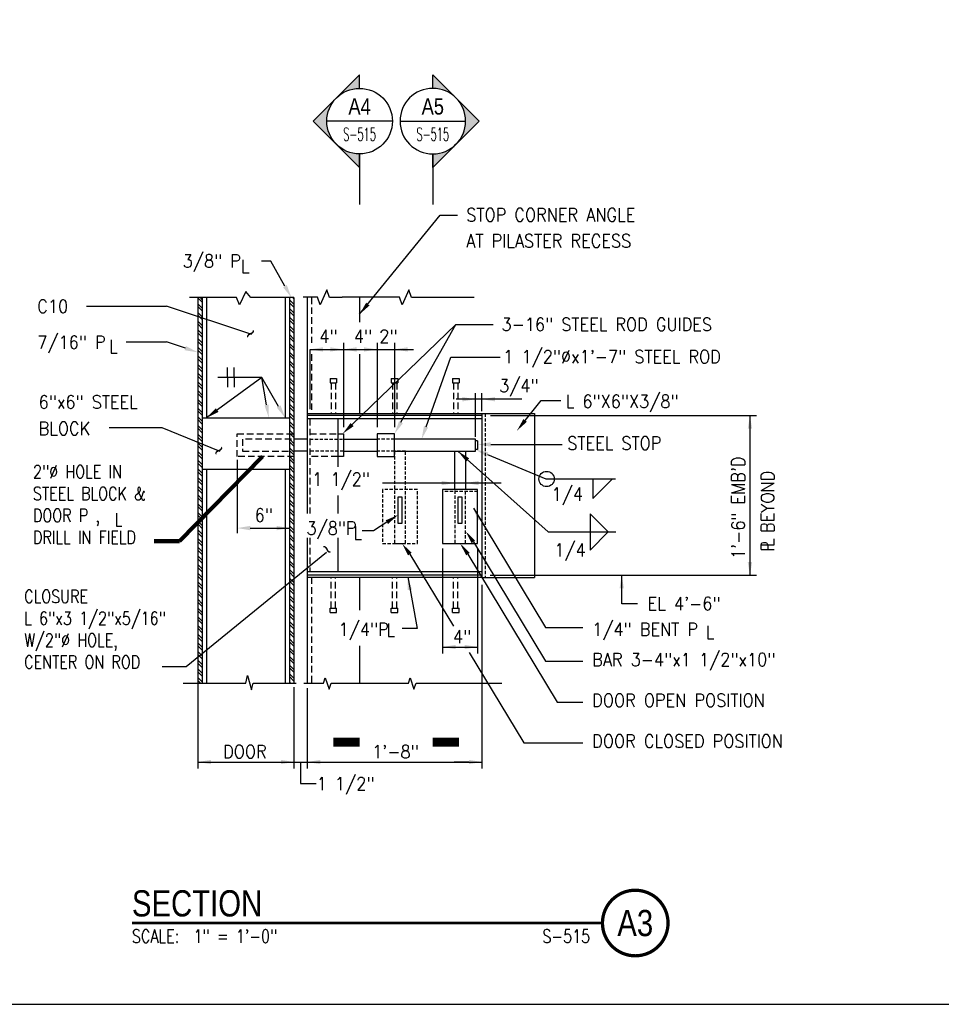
# Model space of a CAD drawing. Header units: inches. Extents: x -9715 to 32893, y -15613 to -1138.
# Tile 309 of 380: x 12395 to 12500, y -9098 to -8986. Entities that reach past the tile are written whole.
import ezdxf
from ezdxf.enums import TextEntityAlignment as Align

# ---------------------------------------------------------------- set-up
doc = ezdxf.new("R2010")
doc.units = ezdxf.units.IN
doc.header["$MEASUREMENT"] = 0
doc.linetypes.add('HIDDEN', pattern=[0.375, 0.25, -0.125])
doc.linetypes.add('HIDDEN2', pattern=[0.1875, 0.125, -0.0625])
doc.layers.get('0').update_dxf_attribs({"color": 252})
doc.layers.get('DEFPOINTS').update_dxf_attribs({"color": 11})
for name, color, linetype in [('A-ANNO-TITL', 2, 'Continuous'), ('A-Sect-Iden', 2, 'Continuous'), ('S-ANNO-SYMB', 2, 'Continuous'), ('S-ANNO-TEXT', 2, 'Continuous'), ('S2', 7, 'Continuous'), ('S3', 4, 'Continuous'), ('S5', 1, 'Continuous'), ('S6', 1, 'Continuous'), ('S7', 2, 'Continuous')]:
    doc.layers.add(name, color=color, linetype=linetype)
doc.styles.add('125', font='romans.shx', dxfattribs={"width": 0.8, "height": 2})
doc.styles.add('DIM', font='ROMANS.shx', dxfattribs={"width": 0.8})
doc.styles.add('ROMANS', font='ROMANS.shx', dxfattribs={"width": 0.8})
doc.styles.get("Standard").update_dxf_attribs({"font": 'romans.shx', "width": 0.8})
doc.styles.add('SX-FRAC', font='SX-FRAC.shx', dxfattribs={"width": 0.9, "height": 14})
doc.styles.add('TEXT', font='romans.shx', dxfattribs={"width": 0.8, "height": 16})
doc.styles.add('Title', font='swiss.ttf', dxfattribs={"width": 0.8})
doc.styles.add('TITTEXTL', font='swiss.ttf', dxfattribs={"width": 0.8})
doc.dimstyles.get("Standard").update_dxf_attribs({"dimtxt": 0.18, "dimasz": 0.18, "dimexe": 0.18, "dimexo": 0.0625, "dimgap": 0.09, "dimtad": 0, "dimtih": 1, "dimtoh": 1, "dimdec": 4, "dimzin": 0, "dimdsep": 46, "dimtxsty": 'Standard', "dimcen": 0.09, "dimadec": 0, "dimazin": 0, "dimtfac": 1, "dimtdec": 4, "dimtofl": 0, "dimtmove": 0, "dimatfit": 3, "dimfxl": 1, "dimtolj": 1, "dimtzin": 0, "dimarcsym": 0})

# ---------------------------------------------------------------- blocks, each defined once
blk = doc.blocks.new('*X475')
at = {"color": 0}
for p, q in [((1049.85, 1941.21), (1045.85, 1945.21)), ((1049.85, 1935.9), (1045.85, 1939.9)), ((1049.85, 1933.25), (1045.85, 1937.25)), ((1049.85, 1943.86), (1048.22, 1945.49)), ((1133.85, 1939.41), (1129.85, 1943.41)), ((1133.85, 1936.76), (1129.85, 1940.76)), ((1133.85, 1944.71), (1133.08, 1945.49)), ((1049.85, 1927.95), (1045.85, 1931.95)), ((1047.64, 1927.51), (1045.85, 1929.3)), ((1133.85, 1931.45), (1129.85, 1935.45)), ((1133.85, 1928.8), (1129.85, 1932.8)), ((1049.85, 1919.99), (1045.85, 1923.99)), ((1049.85, 1917.34), (1045.85, 1921.34)), ((1049.85, 1925.3), (1047.64, 1927.51)), ((1133.85, 1923.5), (1129.85, 1927.5)), ((1133.85, 1920.85), (1129.85, 1924.85)), ((1133.85, 1915.54), (1129.85, 1919.54)), ((1049.85, 1912.04), (1045.85, 1916.04)), ((1049.85, 1909.39), (1045.85, 1913.39)), ((1133.85, 1912.89), (1129.85, 1916.89)), ((1133.85, 1907.59), (1129.85, 1911.59)), ((1049.85, 1904.08), (1045.85, 1908.08)), ((1049.85, 1901.43), (1045.85, 1905.43)), ((1133.85, 1904.94), (1129.85, 1908.94)), ((1133.85, 1899.63), (1129.85, 1903.63)), ((1133.85, 1896.98), (1129.85, 1900.98)), ((1049.85, 1896.13), (1045.85, 1900.13)), ((1049.85, 1893.48), (1045.85, 1897.48)), ((1049.85, 1888.17), (1045.85, 1892.17)), ((1133.85, 1891.68), (1129.85, 1895.68)), ((1133.85, 1889.03), (1129.85, 1893.03)), ((1049.85, 1885.52), (1045.85, 1889.52)), ((1049.85, 1880.22), (1045.85, 1884.22)), ((1133.85, 1883.72), (1129.85, 1887.72)), ((1133.85, 1881.07), (1129.85, 1885.07)), ((1049.85, 1877.57), (1045.85, 1881.57)), ((1049.85, 1872.26), (1045.85, 1876.26)), ((1133.85, 1875.77), (1129.85, 1879.77)), ((1133.85, 1873.12), (1129.85, 1877.12)), ((1049.85, 1869.61), (1045.85, 1873.61)), ((1049.85, 1864.31), (1045.85, 1868.31)), ((1049.85, 1861.66), (1045.85, 1865.66)), ((1133.85, 1867.81), (1129.85, 1871.81)), ((1133.85, 1865.16), (1129.85, 1869.16)), ((1049.85, 1856.35), (1045.85, 1860.35)), ((1049.85, 1853.7), (1045.85, 1857.7)), ((1133.85, 1859.86), (1129.85, 1863.86)), ((1133.85, 1857.21), (1129.85, 1861.21)), ((1133.85, 1851.9), (1129.85, 1855.9)), ((1049.85, 1848.4), (1045.85, 1852.4)), ((1049.85, 1845.75), (1045.85, 1849.75)), ((1133.85, 1849.25), (1129.85, 1853.25)), ((1133.85, 1843.95), (1129.85, 1847.95)), ((1049.85, 1840.45), (1045.85, 1844.45)), ((1049.85, 1837.79), (1045.85, 1841.79)), ((1133.85, 1841.3), (1129.85, 1845.3)), ((1133.85, 1835.99), (1129.85, 1839.99)), ((1049.85, 1832.49), (1045.85, 1836.49)), ((1049.85, 1829.84), (1045.85, 1833.84)), ((1133.85, 1833.34), (1129.85, 1837.34)), ((1133.85, 1828.04), (1129.85, 1832.04)), ((1133.85, 1825.39), (1129.85, 1829.39)), ((1049.85, 1824.54), (1045.85, 1828.54)), ((1049.85, 1821.88), (1045.85, 1825.88)), ((1049.85, 1816.58), (1045.85, 1820.58)), ((1132.95, 1820.99), (1129.85, 1824.08)), ((1130.3, 1820.99), (1129.85, 1821.43)), ((1133.85, 1817.43), (1130.3, 1820.99)), ((1133.85, 1820.08), (1132.95, 1820.99)), ((1049.85, 1813.93), (1045.85, 1817.93)), ((1048.29, 1810.19), (1045.85, 1812.63)), ((1133.85, 1812.13), (1129.85, 1816.13)), ((1133.85, 1809.48), (1129.85, 1813.48)), ((1045.91, 1809.92), (1045.85, 1809.97)), ((1049.85, 1800.67), (1045.85, 1804.67)), ((1049.85, 1798.02), (1045.85, 1802.02)), ((1049.85, 1805.97), (1045.91, 1809.92)), ((1049.85, 1808.63), (1048.29, 1810.19)), ((1133.85, 1804.17), (1129.85, 1808.17)), ((1133.85, 1801.52), (1129.85, 1805.52)), ((1049.85, 1792.72), (1045.85, 1796.72)), ((1049.85, 1790.06), (1045.85, 1794.06)), ((1130.08, 1799.99), (1129.85, 1800.22)), ((1133.85, 1793.57), (1129.85, 1797.57)), ((1133.85, 1796.22), (1130.08, 1799.99)), ((1049.85, 1784.76), (1045.85, 1788.76)), ((1049.85, 1782.11), (1045.85, 1786.11)), ((1133.85, 1788.26), (1129.85, 1792.26)), ((1133.85, 1785.61), (1129.85, 1789.61)), ((1133.85, 1780.31), (1129.85, 1784.31)), ((1049.85, 1776.81), (1045.85, 1780.81)), ((1049.85, 1774.15), (1045.85, 1778.15)), ((1133.85, 1777.66), (1129.85, 1781.66)), ((1133.85, 1772.35), (1129.85, 1776.35)), ((1049.85, 1768.85), (1045.85, 1772.85)), ((1049.85, 1766.2), (1045.85, 1770.2)), ((1133.85, 1769.7), (1129.85, 1773.7)), ((1133.85, 1764.4), (1129.85, 1768.4)), ((1133.85, 1761.75), (1129.85, 1765.75)), ((1049.85, 1760.9), (1045.85, 1764.9)), ((1049.85, 1758.24), (1045.85, 1762.24)), ((1049.85, 1752.94), (1045.85, 1756.94)), ((1133.85, 1756.45), (1129.85, 1760.45)), ((1133.85, 1753.79), (1129.85, 1757.79)), ((1049.85, 1750.29), (1045.85, 1754.29)), ((1049.85, 1744.99), (1045.85, 1748.99)), ((1133.85, 1748.49), (1129.85, 1752.49)), ((1133.85, 1745.84), (1129.85, 1749.84)), ((1049.85, 1742.33), (1045.85, 1746.33)), ((1049.85, 1737.03), (1045.85, 1741.03)), ((1133.85, 1740.54), (1129.85, 1744.54)), ((1133.85, 1737.88), (1129.85, 1741.88)), ((1049.85, 1734.38), (1045.85, 1738.38)), ((1049.85, 1729.08), (1045.85, 1733.08)), ((1049.85, 1726.42), (1045.85, 1730.42)), ((1133.85, 1732.58), (1129.85, 1736.58)), ((1133.85, 1729.93), (1129.85, 1733.93)), ((1049.85, 1721.12), (1045.85, 1725.12)), ((1049.85, 1718.47), (1045.85, 1722.47)), ((1133.85, 1724.63), (1129.85, 1728.63)), ((1133.85, 1721.97), (1129.85, 1725.97)), ((1133.85, 1716.67), (1129.85, 1720.67)), ((1049.85, 1713.17), (1045.85, 1717.17)), ((1049.85, 1710.51), (1045.85, 1714.51)), ((1133.85, 1714.02), (1129.85, 1718.02)), ((1133.85, 1708.72), (1129.85, 1712.72)), ((1049.85, 1705.21), (1045.85, 1709.21)), ((1049.85, 1702.56), (1045.85, 1706.56)), ((1133.85, 1706.06), (1129.85, 1710.06)), ((1133.85, 1700.76), (1129.85, 1704.76)), ((1049.85, 1697.26), (1045.85, 1701.26)), ((1049.85, 1694.6), (1045.85, 1698.6)), ((1133.85, 1698.11), (1129.85, 1702.11)), ((1133.85, 1692.81), (1129.85, 1696.81)), ((1133.85, 1690.15), (1129.85, 1694.15)), ((1049.85, 1689.3), (1045.85, 1693.3)), ((1049.85, 1686.65), (1045.85, 1690.65)), ((1049.85, 1681.35), (1045.85, 1685.35)), ((1133.85, 1684.85), (1129.85, 1688.85)), ((1133.85, 1682.2), (1129.85, 1686.2)), ((1049.85, 1678.69), (1045.85, 1682.69)), ((1049.85, 1673.39), (1045.85, 1677.39)), ((1133.85, 1676.9), (1129.85, 1680.9)), ((1133.85, 1674.24), (1129.85, 1678.24)), ((1049.85, 1670.74), (1045.85, 1674.74)), ((1049.85, 1665.44), (1045.85, 1669.44)), ((1049.85, 1662.78), (1045.85, 1666.78)), ((1133.85, 1668.94), (1129.85, 1672.94)), ((1133.85, 1666.29), (1129.85, 1670.29)), ((1049.85, 1657.48), (1045.85, 1661.48)), ((1049.85, 1654.83), (1045.85, 1658.83)), ((1133.85, 1660.99), (1129.85, 1664.99)), ((1133.85, 1658.33), (1129.85, 1662.33)), ((1049.85, 1649.53), (1045.85, 1653.53)), ((1049.85, 1646.87), (1045.85, 1650.87)), ((1133.85, 1653.03), (1129.85, 1657.03)), ((1133.85, 1650.38), (1129.85, 1654.38)), ((1133.85, 1645.08), (1129.85, 1649.08)), ((1049.85, 1641.57), (1045.85, 1645.57)), ((1049.85, 1638.92), (1045.85, 1642.92)), ((1133.85, 1642.42), (1129.85, 1646.42)), ((1133.85, 1637.12), (1129.85, 1641.12)), ((1049.85, 1633.62), (1045.85, 1637.62)), ((1049.85, 1630.96), (1045.85, 1634.96)), ((1133.85, 1634.47), (1129.85, 1638.47)), ((1133.85, 1629.17), (1129.85, 1633.17)), ((1133.85, 1626.51), (1129.85, 1630.51)), ((1049.85, 1625.66), (1045.85, 1629.66)), ((1049.85, 1623.01), (1045.85, 1627.01)), ((1049.85, 1617.71), (1045.85, 1621.71)), ((1133.85, 1621.21), (1129.85, 1625.21)), ((1133.85, 1618.56), (1129.85, 1622.56)), ((1049.85, 1615.05), (1045.85, 1619.05)), ((1049.85, 1609.75), (1045.85, 1613.75)), ((1133.85, 1613.26), (1129.85, 1617.26)), ((1133.85, 1610.6), (1129.85, 1614.6)), ((1049.85, 1607.1), (1045.85, 1611.1)), ((1049.85, 1601.8), (1045.85, 1605.8)), ((1133.85, 1605.3), (1129.85, 1609.3)), ((1133.85, 1602.65), (1129.85, 1606.65)), ((1049.85, 1599.14), (1045.85, 1603.14)), ((1049.85, 1593.84), (1045.85, 1597.84)), ((1048.44, 1592.6), (1045.85, 1595.19)), ((1133.85, 1597.35), (1129.85, 1601.35)), ((1133.85, 1594.69), (1129.85, 1598.69)), ((1130.64, 1592.6), (1129.85, 1593.39))]:
    blk.add_line(p, q, dxfattribs=at)
blk = doc.blocks.new('NAVFAC_Anno_Title_T1')
at = {"color": 0, "linetype": 'ByBlock', "lineweight": -2, "style": 'Title'}
blk.add_attdef('TITLE', (0, 0.5), '', height=2, dxfattribs=at)
at = {"color": 0, "linetype": 'ByBlock', "lineweight": -2, "style": 'TEXT', "width": 0.8}
blk.add_attdef('SCALE', text='', height=1, dxfattribs=at).set_placement((0, -0.5), align=Align.TOP_LEFT)
blk = doc.blocks.new('NAVFAC_Anno_Title_B1')
at = {"const_width": 0.25}
blk.add_lwpolyline([(0, -2.5, -1), (0, 2.5, -1)], format="xyb", close=True, dxfattribs=at)
at = {"color": 0, "linetype": 'ByBlock', "lineweight": -2, "style": 'Title', "width": 0.8}
blk.add_attdef('NUMBER', text='', height=2, dxfattribs=at).set_placement((0, 0), align=Align.MIDDLE_CENTER)
at = {"color": 0, "linetype": 'ByBlock', "lineweight": -2, "style": 'TEXT', "width": 0.8}
blk.add_attdef('CUT_FROM', text='', height=1, dxfattribs=at).set_placement((-3.443, -0.5), align=Align.TOP_RIGHT)
blk = doc.blocks.new('Anno_Section_A2')
at = {"color": 0, "linetype": 'ByBlock', "lineweight": -2}
blk.add_line((2.5, 0), (-2.5, 0), dxfattribs=at)
blk.add_circle((0, 0), 2.5, dxfattribs=at)
at = {"color": 0, "linetype": 'ByBlock', "lineweight": -2, "style": 'ROMANS', "width": 0.8}
blk.add_attdef('NUMBER', text='', height=1, dxfattribs=at).set_placement((0, 0.5), align=Align.CENTER)
blk.add_attdef('SHEET', text='', height=0.75, dxfattribs=at).set_placement((0, -0.5), align=Align.TOP_CENTER)
blk = doc.blocks.new('Anno_Arrow_A2')
at = {"linetype": 'ByBlock', "lineweight": -2}
h = blk.add_hatch(color=0, dxfattribs=at)
h.paths.add_polyline_path([(-1.768, 1.768), (-3.536, 0), (-2.5, 0, -0.198912)])
h.paths.add_polyline_path([(0, 3.536), (-1.768, 1.768, -0.414214), (1.768, 1.768)])
h.paths.add_polyline_path([(2.373, 1.162), (2.245, 1.1, -0.114349), (2.5, 0), (3.536, 0)])
h.paths.add_polyline_path([(1.768, 1.768, -0.082683), (2.245, 1.1), (2.373, 1.162)])
at = {"color": 0, "linetype": 'ByBlock', "lineweight": -2}
blk.add_lwpolyline([(-2.5, 0), (-3.536, 0), (0, 3.536), (3.536, 0), (2.5, 0)], dxfattribs=at)

msp = doc.modelspace()

# ---------------------------------------------------------------- linework, layer by layer
at = {"layer": 'A-ANNO-TITL', "const_width": 0.3}
msp.add_lwpolyline([(12407.60588, -9089.07967), (12461.41471, -9089.07967)], dxfattribs=at)
at = {"layer": 'A-Sect-Iden'}
for p, q in [((12433.63998, -9001.12668), (12433.63998, -9006.92288)), ((12442.01498, -9001.12668), (12442.01498, -9006.92288))]:
    msp.add_line(p, q, dxfattribs=at)
for points in [[(12430.63998, -9068.39685, 1, 1, 0), (12433.63998, -9068.39685, 0, 0, 0), (12433.63998, -9063.45644, 0, 0, 0)], [(12445.01498, -9068.39685, 1, 1, 0), (12442.01498, -9068.39685, 0, 0, 0), (12442.01498, -9063.45644, 0, 0, 0)]]:
    msp.add_lwpolyline(points, format="xyseb", dxfattribs=at)
at = {"layer": 'DEFPOINTS'}
msp.add_lwpolyline([(12276.95421, -9098.37453), (12601.02707, -9098.37453), (12601.02707, -8873.17726), (12276.95421, -8873.17726)], close=True, dxfattribs=at)
at = {"layer": 'S2', "color": 3}
for p, q in [((12415.63998, -9031.30562), (12425.63998, -9031.30562)), ((12427.63998, -9030.80562), (12447.63998, -9030.80562)), ((12447.63998, -9031.05562), (12427.63998, -9031.05562)), ((12447.63998, -9031.43062), (12427.63998, -9031.43062)), ((12447.63998, -9030.80562), (12453.63998, -9030.80562)), ((12447.63998, -9030.80562), (12447.63998, -9049.55562)), ((12453.63998, -9030.80562), (12453.63998, -9049.55562)), ((12427.63998, -9033.74312), (12426.13998, -9033.74312)), ((12431.79623, -9033.74312), (12435.63998, -9033.74312)), ((12437.63998, -9033.11812), (12435.63998, -9033.11812)), ((12435.63998, -9033.11812), (12435.63998, -9035.74312)), ((12437.63998, -9035.74312), (12437.63998, -9033.11812)), ((12446.88998, -9033.74312), (12437.63998, -9033.74312)), ((12446.88998, -9035.11812), (12446.88998, -9033.74312)), ((12447.13998, -9033.93062), (12446.88998, -9033.93062)), ((12447.13998, -9033.93062), (12447.13998, -9034.93062)), ((12427.63998, -9035.11812), (12426.13998, -9035.11812)), ((12431.79623, -9035.11812), (12435.63998, -9035.11812)), ((12435.63998, -9035.74312), (12437.63998, -9035.74312)), ((12437.63998, -9035.11812), (12446.88998, -9035.11812)), ((12444.51498, -9039.49312), (12444.51498, -9035.11812)), ((12445.76498, -9035.11812), (12445.76498, -9039.49312)), ((12447.13998, -9034.93062), (12446.88998, -9034.93062)), ((12415.63998, -9037.18062), (12425.63998, -9037.18062)), ((12438.51498, -9040.36812), (12438.01498, -9040.36812)), ((12438.01498, -9040.36812), (12438.01498, -9043.36812)), ((12438.51498, -9043.36812), (12438.51498, -9040.36812)), ((12447.13998, -9039.49312), (12443.13998, -9039.49312)), ((12443.13998, -9039.49312), (12443.13998, -9045.68062)), ((12444.88998, -9040.36812), (12444.88998, -9043.36812)), ((12445.38998, -9040.36812), (12444.88998, -9040.36812)), ((12445.38998, -9043.36812), (12445.38998, -9040.36812)), ((12447.13998, -9045.68062), (12447.13998, -9039.49312)), ((12438.01498, -9043.36812), (12438.51498, -9043.36812)), ((12444.88998, -9043.36812), (12445.38998, -9043.36812)), ((12443.13998, -9045.68062), (12447.13998, -9045.68062)), ((12447.63998, -9048.93062), (12427.63998, -9048.93062)), ((12447.63998, -9049.30562), (12427.63998, -9049.30562)), ((12447.63998, -9049.55562), (12427.63998, -9049.55562)), ((12447.63998, -9049.55562), (12453.63998, -9049.55562))]:
    msp.add_line(p, q, dxfattribs=at)
at = {"layer": 'S2', "color": 2, "linetype": 'HIDDEN2', "ltscale": 3}
for p, q in [((12448.01498, -9030.80562), (12448.01498, -9049.55562)), ((12427.95248, -9033.74312), (12431.79623, -9033.74312)), ((12437.63998, -9033.74312), (12435.63998, -9033.74312)), ((12431.79623, -9035.11812), (12427.95248, -9035.11812)), ((12437.63998, -9035.11812), (12435.63998, -9035.11812)), ((12447.13998, -9039.74312), (12443.13998, -9039.74312)), ((12444.51498, -9039.61645), (12444.51498, -9045.68062)), ((12445.76498, -9045.68062), (12445.76498, -9039.61645))]:
    msp.add_line(p, q, dxfattribs=at)
at = {"layer": 'S2', "color": 2, "linetype": 'HIDDEN', "ltscale": 3}
for p, q in [((12427.95248, -9033.11812), (12431.13998, -9033.11812)), ((12431.13998, -9035.74312), (12427.95248, -9035.74312))]:
    msp.add_line(p, q, dxfattribs=at)
at = {"layer": 'S2', "color": 3, "linetype": 'Continuous'}
for p, q in [((12431.13998, -9033.11812), (12431.79623, -9033.11812)), ((12431.79623, -9033.11812), (12431.79623, -9035.74312)), ((12431.79623, -9035.74312), (12431.13998, -9035.74312))]:
    msp.add_line(p, q, dxfattribs=at)
at = {"layer": 'S2', "color": 2}
for points in [[(12426.13998, -9017.55562), (12421.20248, -9017.55562), (12420.63998, -9016.86812), (12419.88998, -9018.36812), (12419.57748, -9017.55562), (12414.20248, -9017.55562)], [(12431.63998, -9017.55562), (12430.19355, -9017.55562), (12429.88105, -9016.68062), (12429.13105, -9018.36812), (12428.81855, -9017.49312), (12427.20248, -9017.49312)], [(12446.72616, -9017.55562), (12439.57941, -9017.55562), (12439.26691, -9016.68062), (12438.51691, -9018.36812), (12438.20441, -9017.49312), (12431.63998, -9017.49312)], [(12413.45248, -9061.6663), (12420.63998, -9061.6663), (12420.82748, -9060.7913), (12421.26498, -9062.4163), (12421.45248, -9061.6663), (12426.38998, -9061.6663)], [(12427.26498, -9061.6663), (12429.51863, -9061.6663), (12429.70613, -9061.0413), (12430.14363, -9062.3538), (12430.39363, -9061.6663), (12439.2246, -9061.6663), (12439.4121, -9061.0413), (12439.8496, -9062.3538), (12440.0996, -9061.6663), (12449.88998, -9061.6663)]]:
    msp.add_lwpolyline(points, dxfattribs=at)
at = {"layer": 'S2', "color": 3}
for points in [[(12415.13998, -9017.55562), (12415.13998, -9061.6663)], [(12415.63998, -9017.55562), (12415.63998, -9061.6663)], [(12416.13998, -9017.55562), (12416.13998, -9031.30562)], [(12425.13998, -9017.55562), (12425.13998, -9031.30562)], [(12425.63998, -9017.55562), (12425.63998, -9061.6663)], [(12426.13998, -9017.55562), (12426.13998, -9061.6663)], [(12427.63998, -9017.55562), (12427.63998, -9042.2612)], [(12433.63998, -9017.55562), (12433.63998, -9020.37063)], [(12433.63998, -9024.03225), (12433.63998, -9030.80562)], [(12431.13998, -9031.43062), (12431.13998, -9036.90776)], [(12416.13998, -9037.18062), (12416.13998, -9061.6663)], [(12425.13998, -9037.18062), (12425.13998, -9061.6663)], [(12431.13998, -9040.18564), (12431.13998, -9042.2612)], [(12427.63998, -9045.04621), (12427.63998, -9061.6663)], [(12431.13998, -9045.04621), (12431.13998, -9048.93062)], [(12433.63998, -9049.55562), (12433.63998, -9053.29716)], [(12433.63998, -9057.36967), (12433.63998, -9061.6663)]]:
    msp.add_lwpolyline(points, dxfattribs=at)
at = {"layer": 'S2', "color": 2, "linetype": 'HIDDEN', "ltscale": 3}
for points in [[(12428.13998, -9017.55562), (12428.13998, -9022.7483)], [(12428.13998, -9024.03225), (12428.13998, -9030.80562)], [(12427.95248, -9031.43062), (12427.95248, -9042.2612)], [(12426.13998, -9035.74312), (12419.63998, -9035.74312), (12419.63998, -9033.11812), (12426.13998, -9033.11812)], [(12425.84702, -9033.74312), (12420.26498, -9033.74312), (12420.26498, -9035.11812), (12425.84702, -9035.11812)], [(12427.95248, -9045.04621), (12427.95248, -9048.93062)], [(12428.13998, -9049.55562), (12428.13998, -9061.6663)]]:
    msp.add_lwpolyline(points, dxfattribs=at)
at = {"layer": 'S2', "color": 2, "linetype": 'HIDDEN2', "ltscale": 3}
for points in [[(12437.63998, -9045.68062), (12438.88998, -9045.68062), (12438.88998, -9035.11812), (12437.63998, -9035.11812)], [(12436.26498, -9045.68062), (12440.26498, -9045.68062), (12440.26498, -9039.49312), (12436.26498, -9039.49312)]]:
    msp.add_lwpolyline(points, close=True, dxfattribs=at)
at = {"layer": 'S3', "color": 1, "linetype": 'HIDDEN', "ltscale": 3}
for p, q in [((12430.26498, -9026.80562), (12431.01498, -9026.80562)), ((12437.26498, -9026.80562), (12438.01498, -9026.80562)), ((12444.26498, -9026.80562), (12445.01498, -9026.80562)), ((12430.26498, -9027.30562), (12431.01498, -9027.30562)), ((12437.26498, -9027.30562), (12438.01498, -9027.30562)), ((12444.26498, -9027.30562), (12445.01498, -9027.30562)), ((12430.26498, -9053.05562), (12431.01498, -9053.05562)), ((12430.26498, -9053.55562), (12431.01498, -9053.55562)), ((12437.26498, -9053.05562), (12438.01498, -9053.05562)), ((12437.26498, -9053.55562), (12438.01498, -9053.55562)), ((12444.26498, -9053.05562), (12445.01498, -9053.05562)), ((12444.26498, -9053.55562), (12445.01498, -9053.55562))]:
    msp.add_line(p, q, dxfattribs=at)
for points in [[(12430.26498, -9026.80562), (12430.26498, -9027.30562)], [(12431.01498, -9026.80562), (12431.01498, -9027.30562)], [(12437.26498, -9026.80562), (12437.26498, -9027.30562)], [(12438.01498, -9026.80562), (12438.01498, -9027.30562)], [(12444.26498, -9026.80562), (12444.26498, -9027.30562)], [(12445.01498, -9026.80562), (12445.01498, -9027.30562)], [(12430.38998, -9027.30562), (12430.38998, -9030.80562)], [(12430.88998, -9027.30562), (12430.88998, -9030.80562)], [(12437.38998, -9027.30562), (12437.38998, -9030.80562)], [(12437.88998, -9027.30562), (12437.88998, -9030.80562)], [(12444.38998, -9027.30562), (12444.38998, -9030.80562)], [(12444.88998, -9027.30562), (12444.88998, -9030.80562)], [(12430.38998, -9053.05562), (12430.38998, -9049.55562)], [(12430.88998, -9053.05562), (12430.88998, -9049.55562)], [(12437.38998, -9053.05562), (12437.38998, -9049.55562)], [(12437.88998, -9053.05562), (12437.88998, -9049.55562)], [(12444.38998, -9053.05562), (12444.38998, -9049.55562)], [(12444.88998, -9053.05562), (12444.88998, -9049.55562)], [(12430.26498, -9053.55562), (12430.26498, -9053.05562)], [(12431.01498, -9053.55562), (12431.01498, -9053.05562)], [(12437.26498, -9053.55562), (12437.26498, -9053.05562)], [(12438.01498, -9053.55562), (12438.01498, -9053.05562)], [(12444.26498, -9053.55562), (12444.26498, -9053.05562)], [(12445.01498, -9053.55562), (12445.01498, -9053.05562)]]:
    msp.add_lwpolyline(points, dxfattribs=at)
at = {"layer": 'S5', "color": 1}
for p, q in [((12427.95248, -9023.48536), (12439.8049, -9023.48536)), ((12452.18036, -9029.18062), (12444.70248, -9029.18062)), ((12446.88998, -9033.49312), (12446.88998, -9028.49312)), ((12447.63998, -9030.55562), (12447.63998, -9028.49312)), ((12419.63998, -9036.11812), (12419.63998, -9044.47885)), ((12415.13998, -9061.6663), (12415.13998, -9071.4163)), ((12426.87968, -9070.6663), (12426.87968, -9073.13524)), ((12426.87968, -9073.13524), (12428.66268, -9073.13524))]:
    msp.add_line(p, q, dxfattribs=at)
at = {"layer": 'S5'}
for p, q in [((12427.95248, -9023.51521), (12427.95248, -9030.30562)), ((12431.79623, -9022.73536), (12431.79623, -9032.36812)), ((12435.63998, -9022.73536), (12435.63998, -9032.36812)), ((12437.63346, -9022.73536), (12437.63346, -9032.36812)), ((12449.82694, -9038.76466), (12436.26913, -9038.76466)), ((12421.13998, -9043.91635), (12425.63998, -9043.91635)), ((12443.13998, -9046.24514), (12443.13998, -9058.26358)), ((12447.13998, -9046.24514), (12447.13998, -9058.26358)), ((12447.63998, -9050.42198), (12447.63998, -9071.4163)), ((12443.13998, -9057.51358), (12447.13998, -9057.51358)), ((12426.13998, -9062.1038), (12426.13998, -9071.4163)), ((12427.63998, -9062.2288), (12427.63998, -9071.4163)), ((12415.13998, -9070.6663), (12447.63998, -9070.6663)), ((12446.13998, -9070.6663), (12444.45248, -9070.6663))]:
    msp.add_line(p, q, dxfattribs=at)
for points in [[(12429.45248, -9023.23536), (12429.45248, -9023.73536), (12427.95248, -9023.48536)], [(12430.29623, -9023.23536), (12430.29623, -9023.73536), (12431.79623, -9023.48536)], [(12433.29623, -9023.23536), (12433.29623, -9023.73536), (12431.79623, -9023.48536)], [(12434.13998, -9023.23536), (12434.13998, -9023.73536), (12435.63998, -9023.48536)], [(12421.13998, -9044.16635), (12421.13998, -9043.66635), (12419.63998, -9043.91635)], [(12424.13998, -9043.66635), (12424.13998, -9044.16635), (12425.63998, -9043.91635)], [(12444.63998, -9057.76358), (12444.63998, -9057.26358), (12443.13998, -9057.51358)], [(12445.63998, -9057.26358), (12445.63998, -9057.76358), (12447.13998, -9057.51358)], [(12416.63998, -9070.9163), (12416.63998, -9070.4163), (12415.13998, -9070.6663)], [(12424.63998, -9070.4163), (12424.63998, -9070.9163), (12426.13998, -9070.6663)], [(12429.13998, -9070.9163), (12429.13998, -9070.4163), (12427.63998, -9070.6663)], [(12446.13998, -9070.4163), (12446.13998, -9070.9163), (12447.63998, -9070.6663)]]:
    msp.add_solid(points, dxfattribs=at)
at = {"layer": 'S5', "color": 1}
for points in [[(12445.38998, -9028.93062), (12445.38998, -9029.43062), (12446.88998, -9029.18062)], [(12449.13998, -9028.93062), (12449.13998, -9029.43062), (12447.63998, -9029.18062)]]:
    msp.add_solid(points, dxfattribs=at)
at = {"layer": 'S7', "color": 1}
for p, q in [((12433.63998, -9019.46159), (12442.84175, -9008.14884)), ((12442.84175, -9008.14884), (12444.84546, -9008.14884)), ((12423.47449, -9013.3831), (12422.41116, -9013.3831)), ((12425.10523, -9016.25161), (12423.47449, -9013.3831)), ((12402.39664, -9018.53272), (12411.55286, -9018.53272)), ((12421.32468, -9021.78999), (12411.55286, -9018.53272)), ((12432.78801, -9032.07586), (12444.64677, -9020.61812)), ((12438.37343, -9031.80967), (12444.64677, -9020.61812)), ((12444.64677, -9020.61812), (12448.90929, -9020.61812)), ((12406.93307, -9022.61972), (12411.55286, -9022.61972)), ((12413.71695, -9023.34108), (12411.55286, -9022.61972)), ((12441.23655, -9032.33051), (12444.0817, -9024.36409)), ((12444.0817, -9024.36409), (12449.69989, -9024.36409)), ((12422.45248, -9026.68062), (12416.13998, -9031.30562)), ((12422.45248, -9026.68062), (12417.44331, -9026.68062)), ((12423.00544, -9029.82825), (12422.45248, -9026.68062)), ((12424.38635, -9030.00869), (12422.45248, -9026.68062)), ((12452.57523, -9031.60237), (12454.39085, -9029.32572)), ((12454.39085, -9029.32572), (12456.64197, -9029.32572)), ((12448.6134, -9031.05562), (12479.03276, -9031.05562)), ((12478.28276, -9031.05562), (12478.28276, -9049.30562)), ((12411.05268, -9032.45671), (12405.01224, -9032.45671)), ((12417.69464, -9035.15801), (12411.05268, -9032.45671)), ((12448.63998, -9034.34981), (12456.79204, -9034.34981)), ((12444.88322, -9035.11812), (12455.22576, -9044.36063)), ((12448.27397, -9035.50905), (12454.95097, -9038.29968)), ((12454.95097, -9038.29968), (12462.90689, -9038.29968)), ((12446.65445, -9041.6289), (12454.90535, -9055.27868)), ((12436.75567, -9043.2388), (12435.22263, -9044.23087)), ((12435.22263, -9044.23087), (12433.93783, -9044.23087)), ((12455.22576, -9044.36063), (12462.96342, -9044.36063)), ((12446.65445, -9045.49226), (12454.90535, -9059.14204)), ((12429.86239, -9046.6919), (12413.79927, -9059.77564)), ((12439.39038, -9046.88845), (12444.37092, -9055.12795)), ((12446.02945, -9046.88845), (12456.25484, -9063.80472)), ((12439.14494, -9049.49666), (12440.23074, -9055.40526)), ((12448.56916, -9049.30562), (12479.03276, -9049.30562)), ((12463.61801, -9052.57112), (12463.61801, -9049.30562)), ((12465.43159, -9052.57112), (12463.61801, -9052.57112)), ((12440.23074, -9055.40526), (12438.50601, -9055.40526)), ((12454.90535, -9055.27868), (12459.18039, -9055.27868)), ((12446.18553, -9058.12994), (12452.43422, -9068.46739)), ((12454.90535, -9059.14204), (12459.18039, -9059.14204)), ((12413.79927, -9059.77564), (12411.06682, -9059.77564)), ((12456.25484, -9063.80472), (12459.18039, -9063.80472)), ((12452.43422, -9068.46739), (12459.18039, -9068.46739))]:
    msp.add_line(p, q, dxfattribs=at)
at = {"layer": 'S7', "color": 2}
for p, q in [((12418.55336, -9026.68062), (12418.55336, -9025.55562)), ((12419.30336, -9026.68062), (12419.30336, -9025.55562)), ((12418.55336, -9026.68062), (12418.55336, -9027.80562)), ((12419.30336, -9026.68062), (12419.30336, -9027.80562)), ((12460.30327, -9038.29968), (12460.30327, -9040.54968)), ((12460.30327, -9040.54968), (12462.55327, -9038.29968)), ((12462.07732, -9044.36063), (12460.01482, -9042.29813)), ((12460.01482, -9042.29813), (12460.01482, -9046.42313)), ((12460.01482, -9046.42313), (12462.07732, -9044.36063))]:
    msp.add_line(p, q, dxfattribs=at)
msp.add_circle((12455.03189, -9038.29968), 0.875, dxfattribs=at)
at = {"layer": 'S7', "color": 1}
for points in [[(12425.32257, -9016.12806), (12424.8879, -9016.37517), (12425.84655, -9017.55562)], [(12434.78044, -9018.45568), (12434.39256, -9018.14018), (12433.63998, -9019.46159)], [(12413.79601, -9023.10391), (12413.6379, -9023.57825), (12415.13998, -9023.81542)], [(12439.13346, -9023.23536), (12439.13346, -9023.73536), (12437.63346, -9023.48536)], [(12417.49986, -9030.62501), (12417.20561, -9030.22076), (12416.13998, -9031.30562)], [(12423.25167, -9029.78499), (12422.75921, -9029.8715), (12423.26498, -9031.30562)], [(12424.60251, -9029.88308), (12424.1702, -9030.13429), (12425.13998, -9031.30562)], [(12452.77069, -9031.75824), (12452.37978, -9031.44649), (12451.63998, -9032.7751)], [(12478.03276, -9032.55562), (12478.53276, -9032.55562), (12478.28276, -9031.05562)], [(12432.96172, -9032.25565), (12432.6143, -9031.89607), (12431.70927, -9033.11812)], [(12438.5915, -9031.93191), (12438.15535, -9031.68743), (12437.63998, -9033.11812)], [(12441.47198, -9032.4146), (12441.00111, -9032.24643), (12440.73204, -9033.74312)], [(12448.63998, -9034.59981), (12448.63998, -9034.09981), (12447.13998, -9034.34981)], [(12445.83537, -9036.30383), (12446.16846, -9035.93093), (12444.88322, -9035.11812)], [(12448.17756, -9035.73972), (12448.37037, -9035.27839), (12446.88998, -9034.93062)], [(12443.01498, -9038.51466), (12443.01498, -9039.01466), (12444.51498, -9038.76466)], [(12447.26498, -9038.51466), (12447.26498, -9039.01466), (12445.76498, -9038.76466)], [(12447.15879, -9043.06352), (12447.59681, -9042.8224), (12446.65445, -9041.6289)], [(12436.89149, -9043.44868), (12436.61984, -9043.02891), (12438.01498, -9042.42385)], [(12446.45314, -9045.6405), (12446.85575, -9045.34401), (12445.76498, -9044.28443)], [(12439.18907, -9047.03669), (12439.59168, -9046.74021), (12438.50091, -9045.68062)], [(12445.82814, -9047.03669), (12446.23075, -9046.74021), (12445.13998, -9045.68062)], [(12478.03276, -9047.80562), (12478.53276, -9047.80562), (12478.28276, -9049.30562)], [(12439.13874, -9051.01734), (12439.63227, -9050.93715), (12439.14494, -9049.49666)], [(12463.36801, -9050.80562), (12463.86801, -9050.80562), (12463.61801, -9049.30562)]]:
    msp.add_solid(points, dxfattribs=at)

# ---------------------------------------------------------------- block references
at = {"layer": 'A-ANNO-TITL'}
ref = msp.add_blockref('NAVFAC_Anno_Title_T1', (12407.60588, -9089.07967), dxfattribs=dict(at, xscale=1.5, yscale=1.5, zscale=1.5))
ref.add_attrib('TITLE', 'SECTION', (12407.60588, -9088.32967), dxfattribs={"layer": '0', "color": 0, "linetype": 'ByBlock', "lineweight": -2, "height": 3, "style": 'Title', "width": 0.8})
ref.add_attrib('SCALE', 'SCALE:  1" = 1\'-0"', dxfattribs={"layer": '0', "color": 0, "linetype": 'ByBlock', "lineweight": -2, "height": 1.5, "style": 'TEXT', "width": 0.8}).set_placement((12407.60588, -9089.82967), align=Align.TOP_LEFT)
at = {"layer": 'A-ANNO-TITL', "xscale": 1.5, "yscale": 1.5, "zscale": 1.5}
msp.add_blockref('NAVFAC_Anno_Title_B1', (12465.16471, -9089.07967), dxfattribs=at).add_auto_attribs({'NUMBER': 'A3', 'CUT_FROM': 'S-515'})
at = {"layer": 'A-Sect-Iden', "yscale": 1.5, "zscale": 1.5}
for p, xscale, rotation in [((12433.63998, -8997.37668), -1.5, 90), ((12442.01498, -8997.37668), 1.5, 270)]:
    msp.add_blockref('Anno_Arrow_A2', p, dxfattribs=dict(at, xscale=xscale, rotation=rotation))
at = {"layer": 'S-ANNO-SYMB'}
ref = msp.add_blockref('Anno_Section_A2', (12433.63998, -8997.37668), dxfattribs=dict(at, xscale=1.5, yscale=1.5, zscale=1.5))
ref.add_attrib('NUMBER', 'A4', dxfattribs={"layer": '0', "color": 0, "linetype": 'ByBlock', "lineweight": -2, "height": 1.875, "style": 'TITTEXTL', "width": 0.796875}).set_placement((12433.63998, -8996.62668, 31.25), align=Align.CENTER)
ref.add_attrib('SHEET', 'S-515', dxfattribs={"layer": '0', "color": 0, "linetype": 'ByBlock', "lineweight": -2, "height": 1.5, "style": 'ROMANS', "width": 0.55}).set_placement((12433.63998, -8998.12668, 31.25), align=Align.TOP_CENTER)
ref = msp.add_blockref('Anno_Section_A2', (12442.01498, -8997.37668), dxfattribs=dict(at, xscale=-1.5, yscale=1.5, zscale=1.5))
ref.add_attrib('NUMBER', 'A5', dxfattribs={"layer": '0', "color": 0, "linetype": 'ByBlock', "lineweight": -2, "height": 1.875, "style": 'TITTEXTL', "width": 0.796875}).set_placement((12442.01498, -8996.62668, 31.25), align=Align.CENTER)
ref.add_attrib('SHEET', 'S-515', dxfattribs={"layer": '0', "color": 0, "linetype": 'ByBlock', "lineweight": -2, "height": 1.5, "style": 'ROMANS', "width": 0.55}).set_placement((12442.01498, -8998.12668, 31.25), align=Align.TOP_CENTER)
at = {"layer": 'S6', "color": 1, "xscale": 0.125, "yscale": 0.125, "zscale": 0.125}
msp.add_blockref('*X475', (12284.40824, -9260.74181), dxfattribs=at)

# ---------------------------------------------------------------- texts
at = {"layer": 'S-ANNO-TEXT', "ltscale": 20, "style": '125', "width": 0.9}
for s, height, p in [('STOP CORNER ANGLE', 1.5000001, (12445.84546, -9008.84614)), ('AT PILASTER RECESS', 1.5000001, (12445.84546, -9011.81445)), ('3/8" P', 1.5, (12413.41559, -9014.11846)), ('L', 1.5, (12420.07513, -9014.72654)), ('C10', 1.5, (12396.78273, -9019.3061)), ('3-16" STEEL ROD GUIDES', 1.5000001, (12449.87531, -9021.36812)), ('4"', 1.5, (12429.04623, -9022.73462)), ('4"', 1.5, (12432.98373, -9022.73462)), ('2"', 1.5, (12435.88998, -9022.73462)), ('7/16" P', 1.5, (12396.78723, -9023.41589)), ('L', 1.5, (12404.98783, -9023.89951)), ('1 1/2"%%Cx1\'-7" STEEL ROD', 1.5000001, (12450.07489, -9025.06052)), ('3/4"', 1.5, (12449.60301, -9028.38376)), ('6"x6" STEEL', 1.5000001, (12396.93748, -9030.24393)), ('L 6"X6"X3/8"', 1.5000001, (12457.21954, -9030.17441)), ('BLOCK', 1.5, (12396.93748, -9033.27357)), ('STEEL STOP', 1.5, (12457.39154, -9034.95022)), ('1 1/2"', 1.5, (12428.22978, -9039.06913)), ('1/4', 1.5, (12455.59838, -9040.78218)), ('6"', 1.5, (12421.63998, -9043.1877)), ('3/8"P', 1.5, (12427.56791, -9044.67685)), ('L', 1.5, (12432.93626, -9045.23657)), ('1/4', 1.5, (12455.92018, -9047.16884)), ('EL 4\'-6"', 1.5, (12466.5821, -9053.29777)), ('1/4"P', 1.5, (12431.23814, -9056.2488)), ('L', 1.5, (12436.70351, -9056.32618)), ('1/4" BENT P', 1.5000001, (12460.24513, -9056.23615)), ('L', 1.5, (12473.24484, -9056.5808)), ('4"', 1.5, (12444.32748, -9057.07608)), ('BAR 3-4"x1 1/2"x10"', 1.5000001, (12460.24513, -9059.69985)), ('DOOR OPEN POSITION', 1.5000001, (12460.24513, -9064.36252)), ('DOOR CLOSED POSITION', 1.5000001, (12460.24513, -9069.0252)), ('1\'-8"', 1.5, (12435.07748, -9070.2288)), ('DOOR', 1.5, (12418.03411, -9070.2288)), ('1 1/2"', 1.5, (12428.74117, -9073.88904))]:
    msp.add_text(s, height=height, dxfattribs=at).set_placement(p)
for s, height, p in [('1\'-6" EMB\'D ', 1.5000001, (12477.68267, -9047.45181)), ('P BEYOND', 1.5, (12481.04947, -9046.60208)), ('L', 1.5, (12481.04947, -9046.06515))]:
    msp.add_text(s, height=height, rotation=90, dxfattribs=at).set_placement(p)
at = {"layer": 'S-ANNO-TEXT', "attachment_point": 1, "style": '125'}
for s, insert, char_height, width in [('2"%%C HOLE IN STEEL BLOCK & DOOR P ,  DRILL IN FIELD', (12396.28872, -9036.71765), 1.5000001, 14.4388949), ('L ', (12405.6372, -9042.20118), 1.5, 3.7693629), ('CLOSURE \\PL 6"x3 1/2"x5/16" W/2"%%C HOLE, CENTER ON ROD', (12395.28617, -9050.98104), 1.5000001, 18.3850468)]:
    msp.add_mtext(s, dxfattribs=dict(at, insert=insert, char_height=char_height, width=width))
at = {"layer": 'S7', "style": 'SX-FRAC', "width": 0.9}
for rotation, p in [(45, (12421.32468, -9022.72591)), (45, (12417.69464, -9036.09393)), (317.6043243, (12428.88286, -9046.55922))]:
    msp.add_text('~', height=1.75, rotation=rotation, dxfattribs=at).set_placement(p)

# ---------------------------------------------------------------- leaders
at = {"layer": 'S7', "color": 1}
msp.add_leader([(12422.52217, -9035.74312), (12413.04634, -9045.40715), (12410.1407, -9045.40715)], dimstyle='Standard', override={"dimasz": 1.5, "dimexo": 0.0625, "dimgap": 0.1875, "dimtih": 0, "dimtoh": 0, "dimlfac": -1, "dimzin": 3, "dimlunit": 4, "dimtxsty": 'DIM', "dimdle": 0.0625, "dimclrd": 1, "dimclre": 1, "dimclrt": 2, "dimadec": 2, "dimtofl": 1, "dimtmove": 2, "dimfrac": 1, "dimlwd": 65535, "dimlwe": 65535}, dxfattribs=at)

doc.saveas('drawing.dxf')
